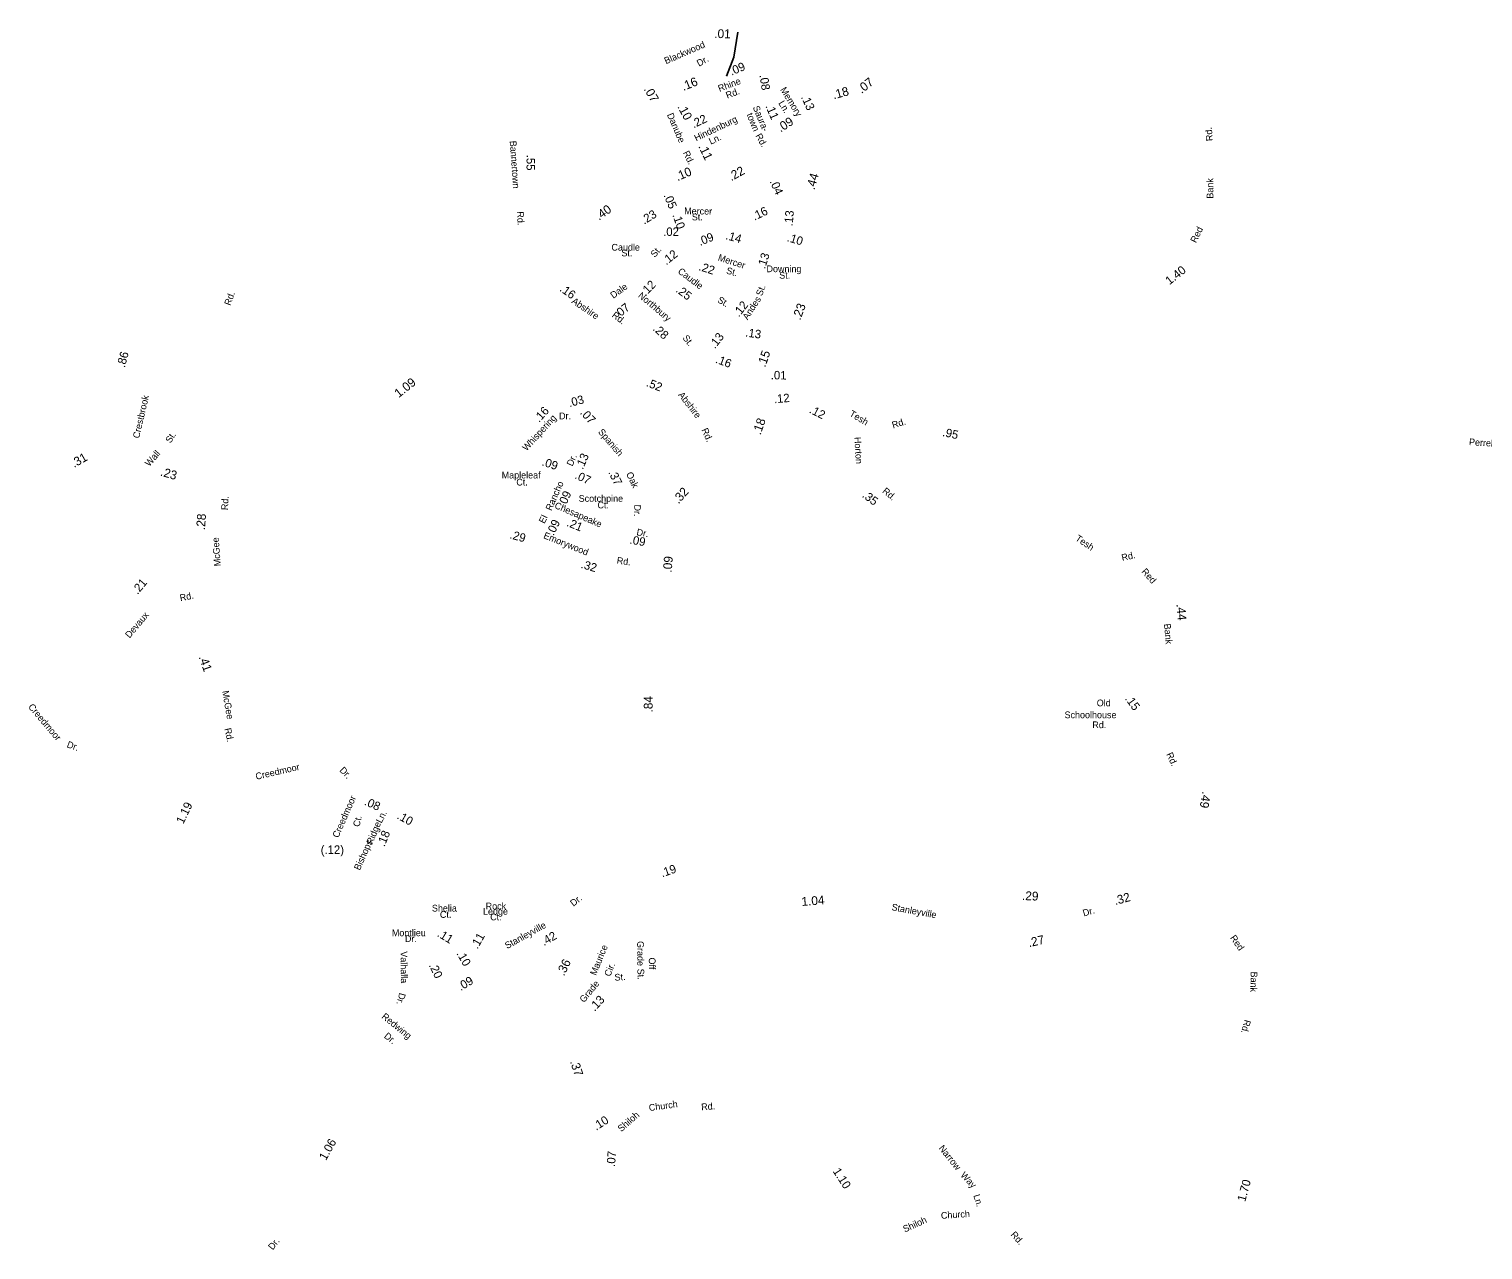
# Model space of a CAD drawing. Extents: x 1553981 to 1780076, y 812965 to 996873.
# Drawn here: x 1623531 to 1644114, y 899082 to 916364 of the extents above; entities that cross this region are included whole.
import ezdxf

# ---------------------------------------------------------------- set-up
doc = ezdxf.new("R2010")
doc.units = 0
for name, color, linetype in [('Exist Road Non-System Type 51 Label', 7, 'Continuous'), ('Exist Road Primary NC Service Mileage Hundredths English Label', 7, 'Continuous'), ('Exist Road Secondary Mileage Hundredths English Label', 7, 'Continuous'), ('Map Preparation Border Antique Large Shape', 7, 'Continuous')]:
    doc.layers.add(name, color=color, linetype=linetype)

msp = doc.modelspace()

# ---------------------------------------------------------------- linework, layer by layer
at = {"layer": 'Exist Road Secondary Mileage Hundredths English Label'}
msp.add_lwpolyline([(1633405, 915699), (1633507, 915967), (1633565, 916321)], dxfattribs=at)

# ---------------------------------------------------------------- texts
at = {"layer": 'Exist Road Non-System Type 51 Label'}
for s, rotation, p in [('St.', 56.7224, (1625532, 910495)), ('Perrel', 356.1397, (1643915, 910475)), ('Wall', 49.0847, (1625233, 910164)), ('Grade', 270.3771, (1632140, 903454)), ('Valhalla', 270.701, (1628790, 903309)), ('Maurice', 67.8574, (1631556, 902960)), ('Off', 270.3771, (1632305, 903221)), ('Cir.', 67.8574, (1631757, 902944)), ('St.', 272.0428, (1632143, 903061)), ('Dr.', 254.5741, (1628774, 902728)), ('Redwing', 320.9924, (1628514, 902371)), ('Dr.', 320.9924, (1628548, 902095)), ('Narrow', 308.9093, (1636403, 900519)), ('Way', 313.209, (1636710, 900133)), ('Ln.', 286.9302, (1636899, 899853))]:
    msp.add_text(s, height=95, rotation=rotation, dxfattribs=at).set_placement(p)
at = {"layer": 'Exist Road Primary NC Service Mileage Hundredths English Label'}
for s, rotation, p in [('.07', 38.047, (1635317, 915446)), ('.18', 15.4526, (1634924, 915369)), ('.09', 32.6158, (1634171, 914899)), ('.10', 23.4629, (1632712, 914210)), ('.22', 28.7108, (1633472, 914209)), ('.44', 74.31, (1634650, 914080)), ('.40', 35.4258, (1631600, 913651)), ('.23', 69.8293, (1634450, 912236)), ('.15', 70.9818, (1633953, 911569)), ('1.09', 38.148, (1628764, 911140)), ('.18', 70.6743, (1633886, 910611)), ('.31', 29.8003, (1624168, 910151)), ('.23', 343.8685, (1625380, 910045)), ('.32', 48.1502, (1632724, 909635)), ('.09', 85.1301, (1632627, 908666)), ('.84', 90, (1632359, 906690)), ('.36', 63.819, (1631104, 902951)), ('.37', 288.897, (1631187, 901748))]:
    msp.add_text(s, height=125, rotation=rotation, dxfattribs=at).set_placement(p)
at = {"layer": 'Exist Road Secondary Mileage Hundredths English Label'}
for s, height, rotation, p in [('.01', 125, 359.0109, (1633231, 916238)), ('.09', 120, 22.475, (1633476, 915705)), ('.16', 125, 21.957, (1632795, 915487)), ('.08', 120, 278.5019, (1633872, 915712)), ('.07', 125, 300.1428, (1632229, 915515)), ('.13', 120, 294.9429, (1634457, 915402)), ('.10', 125, 298.5141, (1632705, 915265)), ('.22', 120, 25.56, (1632940, 914958)), ('.11', 120, 293.4238, (1633953, 915274)), ('.55', 120, 269.8403, (1630574, 914585)), ('.11', 125, 295.7147, (1633003, 914703)), ('.04', 120, 294.1499, (1634013, 914208)), ('.05', 120, 292.7598, (1632511, 914012)), ('.23', 120, 31.3912, (1632238, 913595)), ('.10', 120, 289.4123, (1632637, 913732)), ('.16', 120, 25.9311, (1633802, 913651)), ('.13', 120, 85.2165, (1634341, 913570)), ('.02', 120, 0.1428, (1632508, 913436)), ('.09', 120, 22.3701, (1633031, 913293)), ('.14', 120, 344.3489, (1633384, 913392)), ('.10', 120, 343.1292, (1634253, 913364)), ('.12', 120, 38.5599, (1632552, 913018)), ('.13', 120, 72.0076, (1633949, 912961)), ('.22', 120, 342.1603, (1633003, 912954)), ('1.40', 120, 38.2105, (1639676, 912737)), ('.16', 120, 324.2874, (1631032, 912665)), ('.12', 120, 45.5405, (1632259, 912577)), ('.25', 120, 322.9048, (1632677, 912652)), ('.07', 120, 38.8191, (1631874, 912262)), ('.12', 120, 51.4291, (1633581, 912280)), ('.28', 120, 318.0397, (1632353, 912111)), ('.13', 120, 52.386, (1633241, 911831)), ('.13', 120, 352.0977, (1633666, 912012)), ('.86', 120, 74.96, (1624885, 911565)), ('.16', 120, 339.6858, (1633239, 911643)), ('.01', 120, 359.2968, (1634031, 911406)), ('.52', 120, 338.457, (1632258, 911313)), ('.03', 120, 15.4087, (1631183, 911011)), ('.12', 120, 4.8672, (1634081, 911067)), ('.16', 120, 47.2447, (1630751, 910788)), ('.07', 120, 312.1124, (1631324, 910928)), ('.12', 120, 333.0383, (1634566, 910938)), ('.95', 120, 347.5999, (1636455, 910605)), ('.09', 120, 341.8244, (1630782, 910189)), ('.13', 120, 66.042, (1631370, 910122)), ('.07', 120, 335.154, (1631247, 910007)), ('.37', 120, 296.5454, (1631728, 910090)), ('.09', 120, 66.042, (1631122, 909589)), ('.35', 120, 322.7132, (1635316, 909747)), ('.28', 125, 86.1024, (1626020, 909269)), ('.09', 120, 64.1748, (1630956, 909184)), ('.21', 120, 337.818, (1631132, 909334)), ('.29', 120, 344.424, (1630327, 909157)), ('.09', 120, 350.1698, (1632027, 909081)), ('.32', 120, 343.2269, (1631334, 908739)), ('.21', 120, 49.9174, (1625067, 908353)), ('.44', 125, 275.0429, (1639774, 908220)), ('.41', 125, 289.5275, (1625930, 907475)), ('.15', 120, 306.4412, (1639040, 906884)), ('.49', 125, 260.4523, (1640142, 905576)), ('1.19', 120, 64.5341, (1625714, 905103)), ('.08', 120, 335.9756, (1628267, 905386)), ('.10', 120, 331.0796, (1628729, 905193)), ('.18', 120, 68.2495, (1628563, 904782)), ('(.12)', 120, 0.633, (1627660, 904686)), ('.19', 120, 19.2894, (1632495, 904356)), ('1.04', 125, 4.1065, (1634471, 903951)), ('.29', 125, 357.6141, (1637587, 904036)), ('.32', 125, 15.4983, (1638910, 903962)), ('.11', 120, 328.7284, (1629298, 903528)), ('.11', 120, 60.5993, (1629879, 903333)), ('.42', 120, 29.8907, (1630820, 903383)), ('.27', 125, 12.8122, (1637689, 903367)), ('.10', 120, 300.0922, (1629578, 903278)), ('.20', 120, 295.9338, (1629187, 903113)), ('.09', 120, 30.7548, (1629642, 902746)), ('.13', 120, 47.2148, (1631538, 902453)), ('.10', 120, 32.5233, (1631561, 900769)), ('1.06', 120, 60.6998, (1627733, 900340)), ('.07', 120, 85.8375, (1631826, 900255)), ('1.10', 120, 302.8189, (1634905, 900196)), ('1.70', 120, 74.5236, (1640748, 899758))]:
    msp.add_text(s, height=height, rotation=rotation, dxfattribs=at).set_placement(p)
at = {"layer": 'Map Preparation Border Antique Large Shape'}
for s, rotation, p in [('Blackwood', 23.3742, (1632548, 915866)), ('Dr.', 29.5388, (1633016, 915830)), ('Rhine', 20.8771, (1633306, 915474)), ('Rd.', 20.6117, (1633416, 915378)), (' Memory', 301.4443, (1634143, 915537)), ('Danube', 293.5273, (1632559, 915151)), ('town', 292.4529, (1633686, 915153)), ('Saura-', 292.4529, (1633775, 915257)), ('Ln.', 301.4443, (1634135, 915315)), ('Hindenburg', 25.5599, (1632976, 914773)), ('Rd.', 94.7079, (1640291, 914782)), ('Bannertown', 274.0974, (1630335, 914780)), ('Ln.', 24.9803, (1633182, 914726)), ('Rd.', 299.168, (1633811, 914854)), ('Rd.', 296.4607, (1632785, 914613)), ('Bank', 90.3172, (1640298, 913964)), ('Rd.', 272.8959, (1630438, 913781)), ('Mercer', 359.0409, (1632805, 913744)), ('St.', 359.4621, (1632913, 913657)), ('Red', 63.6494, (1640052, 913329)), ('St.', 48.431, (1632389, 913124)), ('Mercer', 342.1603, (1633276, 913091)), ('Caudle', 322.9048, (1632707, 912917)), ('St.', 345.3507, (1633395, 912904)), ('Dale', 35.9912, (1631802, 912545)), ('St.', 70.8567, (1633908, 912579)), ('Rd.', 69.42, (1626379, 912443)), ('Abshire', 325.326, (1631204, 912493)), ('Northbury', 319.8582, (1632145, 912578)), ('St.', 329.8798, (1633268, 912503)), ('Andes', 56.739, (1633703, 912240)), ('Rd.', 322.5509, (1631774, 912298)), ('St.', 308.3614, (1632777, 911989)), ('Crestbrook', 77.1061, (1625090, 910564)), ('Abshire', 307.8002, (1632715, 911184)), ('Whispering', 47.468, (1630574, 910385)), ('Tesh', 329.41, (1635135, 910893)), ('Rd.', 17.7899, (1635764, 910710)), ('Spanish', 310.4663, (1631581, 910657)), ('Rd.', 294.7745, (1633048, 910690)), ('Horton', 273.6444, (1635214, 910587)), ('Dr.', 65.7164, (1631222, 910168)), ('Oak', 295.4998, (1631981, 910068)), ('Rancho', 66.042, (1630925, 909538)), ('Rd.', 319.6572, (1635604, 909811)), ('Rd.', 86.6555, (1626345, 909552)), ('Chesapeake', 336.7922, (1630961, 909587)), ('Dr.', 268.01, (1632100, 909635)), ('El', 64.1748, (1630827, 909356)), ('Emorywood', 337.9929, (1630805, 909160)), ('Dr.', 350.1698, (1632126, 909200)), ('Tesh', 325.8839, (1638335, 909134)), ('McGee', 94.4464, (1626246, 908764)), ('Rd.', 352.7007, (1631847, 908797)), ('Rd.', 12.9374, (1639009, 908833)), ('Red', 311.7709, (1639274, 908679)), ('Rd.', 11.4746, (1625674, 908264)), ('Devaux', 49.8064, (1624954, 907735)), ('Bank', 275.2711, (1639598, 907943)), ('McGee', 279.9384, (1626264, 906991)), ('Creedmoor', 310.1051, (1623512, 906766)), ('Rd.', 282.0616, (1626296, 906460)), ('Dr.', 341.1042, (1624057, 906199)), ('Rd.', 294.6619, (1639629, 906099)), ('Creedmoor', 12.9786, (1626748, 905736)), ('Dr.', 313.5585, (1627919, 905866)), ('Creedmoor', 66.0705, (1627907, 904907)), ('Ct.', 76.136, (1628206, 905064)), ('Ridge', 67.7372, (1628390, 904813)), ('Ln.', 62.713, (1628520, 905115)), ('Bishops', 65.6848, (1628212, 904448)), ('Dr.', 38.3124, (1631237, 903939)), ('Stanleyville', 349.5481, (1635737, 903893)), ('Dr.', 15.7935, (1638464, 903802)), ('Stanleyville', 28.9655, (1630299, 903340)), ('Red', 304.9244, (1640530, 903499)), ('Bank', 268.6336, (1640828, 903023)), ('Grade', 50.6082, (1631388, 902575)), ('St.', 4.5175, (1631823, 902892)), ('Rd.', 255.0461, (1640739, 902348)), ('Church', 7.6911, (1632312, 901047)), ('Rd.', 4.3529, (1633050, 901058)), ('Shiloh', 41.1996, (1631915, 900747)), ('Shiloh', 24.212, (1635929, 899328)), ('Church', 3.7901, (1636444, 899521)), ('Rd.', 311.7635, (1637421, 899293)), ('Dr.', 51.3675, (1626980, 899074))]:
    msp.add_text(s, height=95, rotation=rotation, dxfattribs=at).set_placement(p)
for s, p in [('Caudle', (1631776, 913228)), ('St.', (1631917, 913147)), ('Downing', (1633971, 912923)), ('St.', (1634151, 912831)), ('Dr.', (1631034, 910840)), ('Mapleleaf', (1630222, 910003)), ('Ct.', (1630429, 909903)), ('Scotchpine', (1631312, 909672)), ('Ct.', (1631578, 909579)), ('Old', (1638647, 906778)), ('Schoolhouse', (1638191, 906609)), ('Rd.', (1638584, 906468)), ('Shelia', (1629234, 903872)), ('Ct.', (1629347, 903783)), ('Ledge', (1629957, 903828)), ('Rock', (1629995, 903902)), ('Ct.', (1630059, 903748)), ('Montlieu', (1628667, 903523)), ('Dr.', (1628852, 903441))]:
    msp.add_text(s, height=95, dxfattribs=at).set_placement(p)

doc.saveas('drawing.dxf')
